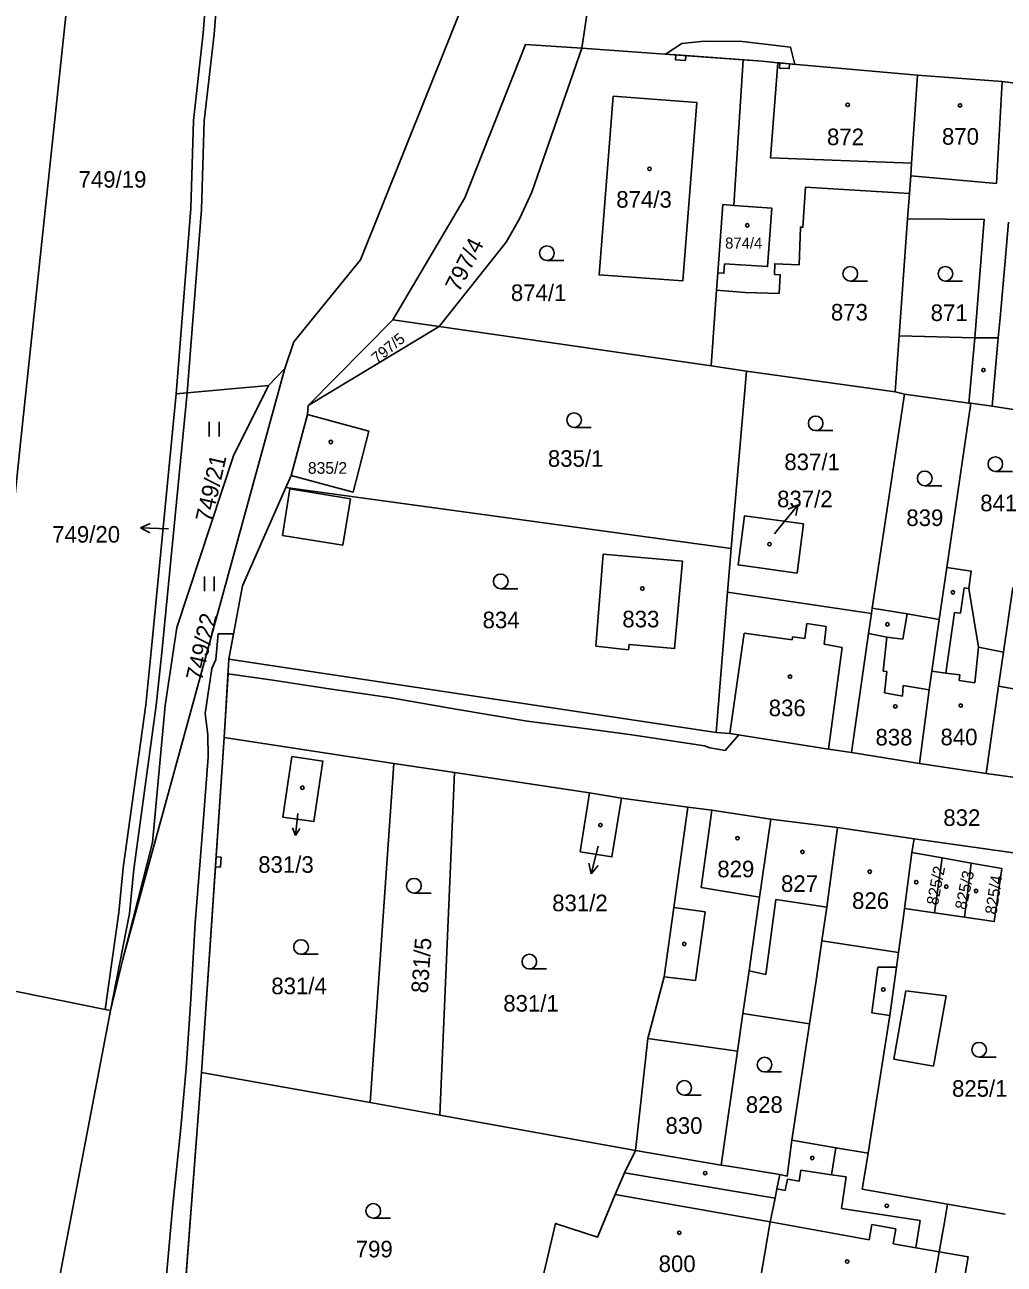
# Model space of a CAD drawing. Extents: x -756746 to -753363, y -1166406 to -1161727.
# Drawn here: x -755462.4 to -755362, y -1163256.2 to -1163129.3 of the extents above; entities that cross this region are included whole.
import ezdxf

# ---------------------------------------------------------------- set-up
doc = ezdxf.new("R2010")
doc.units = 0
for name, color, linetype in [('Hranice parcel', 7, 'Continuous'), ('Parcelní čísla', 7, 'Continuous'), ('Pop  PČ popisy', 7, 'Continuous'), ('Vnitřní kresba', 7, 'Continuous'), ('Věcná břemena k části', 7, 'Continuous'), ('Značky budov', 7, 'Continuous'), ('Značky kultur', 7, 'Continuous')]:
    doc.layers.add(name, color=color, linetype=linetype)

msp = doc.modelspace()

# ---------------------------------------------------------------- linework, layer by layer
at = {"layer": 'Hranice parcel'}
for p, q in [((-755404.1, -1163123.62), (-755405.3, -1163131.66)), ((-755405.3, -1163131.66), (-755388.77, -1163132.83)), ((-755388.77, -1163132.83), (-755389.74, -1163147.76)), ((-755371.73, -1163146.54), (-755371.92, -1163149.13)), ((-755371.92, -1163149.13), (-755372.77, -1163161.11)), ((-755391.35, -1163154.67), (-755391.49, -1163156.44)), ((-755391.49, -1163156.44), (-755392.04, -1163164.2)), ((-755424.67, -1163159.48), (-755433.34, -1163168.24)), ((-755419.93, -1163160.16), (-755433.34, -1163168.24)), ((-755424.67, -1163159.48), (-755419.93, -1163160.16)), ((-755392.04, -1163164.2), (-755419.93, -1163160.16)), ((-755372.77, -1163161.11), (-755373.18, -1163166.84)), ((-755388.44, -1163164.72), (-755392.04, -1163164.2)), ((-755452.29, -1163224.84), (-755435.75, -1163164.47)), ((-755437.4, -1163166.2), (-755435.75, -1163164.47)), ((-755389.99, -1163182.91), (-755388.44, -1163164.72)), ((-755388.44, -1163164.72), (-755373.18, -1163166.84)), ((-755446.87, -1163167.07), (-755445.75, -1163166.97)), ((-755437.4, -1163166.2), (-755445.75, -1163166.97)), ((-755373.18, -1163166.84), (-755372.24, -1163167.11)), ((-755433.34, -1163168.24), (-755433.42, -1163169.19)), ((-755372.24, -1163167.11), (-755375.54, -1163189.02)), ((-755367.9, -1163184.85), (-755365.45, -1163168.03)), ((-755363.24, -1163168.32), (-755365.45, -1163168.03)), ((-755433.42, -1163169.19), (-755435.09, -1163175.43)), ((-755358.57, -1163169.05), (-755363.24, -1163168.32)), ((-755435.09, -1163175.43), (-755435.62, -1163176.65)), ((-755389.99, -1163182.91), (-755435.62, -1163176.65)), ((-755390.36, -1163187.38), (-755389.99, -1163182.91)), ((-755368.68, -1163190.16), (-755367.9, -1163184.85)), ((-755362.1, -1163193.52), (-755361.15, -1163186.91)), ((-755391.54, -1163201.75), (-755390.36, -1163187.38)), ((-755375.62, -1163189.55), (-755390.36, -1163187.38)), ((-755375.54, -1163189.02), (-755375.62, -1163189.55)), ((-755441.46, -1163194.22), (-755441.94, -1163202.25)), ((-755391.54, -1163201.75), (-755441.46, -1163194.22)), ((-755441.94, -1163202.25), (-755444.26, -1163236.59)), ((-755424.58, -1163204.91), (-755441.94, -1163202.25)), ((-755370.7, -1163204.91), (-755377.68, -1163203.79)), ((-755426.99, -1163239.65), (-755424.58, -1163204.91)), ((-755424.58, -1163204.91), (-755418.35, -1163205.85)), ((-755363.88, -1163205.94), (-755370.7, -1163204.91)), ((-755419.85, -1163240.94), (-755418.35, -1163205.85)), ((-755418.35, -1163205.85), (-755404.5, -1163207.93)), ((-755357.21, -1163206.88), (-755363.88, -1163205.94)), ((-755401.22, -1163208.49), (-755404.5, -1163207.93)), ((-755401.22, -1163208.49), (-755394.45, -1163209.4)), ((-755379.09, -1163211.48), (-755385.93, -1163210.61)), ((-755371.25, -1163212.64), (-755379.09, -1163211.48)), ((-755371.25, -1163212.64), (-755371.49, -1163214.04)), ((-755356.45, -1163214.74), (-755371.25, -1163212.64)), ((-755371.49, -1163214.04), (-755372.23, -1163219.77)), ((-755371.49, -1163214.04), (-755368.39, -1163214.59)), ((-755369.16, -1163220.22), (-755368.39, -1163214.59)), ((-755368.39, -1163214.59), (-755365.39, -1163215.12)), ((-755366.09, -1163220.67), (-755365.39, -1163215.12)), ((-755372.23, -1163219.77), (-755372.34, -1163220.6)), ((-755369.16, -1163220.22), (-755372.23, -1163219.77)), ((-755366.09, -1163220.67), (-755369.16, -1163220.22)), ((-755492.04, -1163222.45), (-755454.14, -1163230.12)), ((-755453.61, -1163230.23), (-755452.29, -1163224.84)), ((-755396.87, -1163226.77), (-755398.55, -1163233.08)), ((-755454.14, -1163230.12), (-755453.61, -1163230.23)), ((-755388.79, -1163230.53), (-755389.35, -1163234.4)), ((-755388.79, -1163230.53), (-755381.97, -1163231.59)), ((-755381.97, -1163231.59), (-755383.78, -1163243.52)), ((-755398.55, -1163233.08), (-755399.8, -1163244.57)), ((-755398.55, -1163233.08), (-755389.35, -1163234.4)), ((-755389.35, -1163234.4), (-755391.01, -1163246.06)), ((-755444.26, -1163236.59), (-755446.18, -1163261.65)), ((-755426.99, -1163239.65), (-755444.26, -1163236.59)), ((-755419.85, -1163240.94), (-755426.99, -1163239.65)), ((-755399.8, -1163244.57), (-755419.85, -1163240.94)), ((-755391.01, -1163246.06), (-755399.8, -1163244.57)), ((-755361.91, -1163251.08), (-755367.82, -1163250.06)), ((-755370.22, -1163263.83), (-755368.67, -1163254.95))]:
    msp.add_line(p, q, dxfattribs=at)
for points in [[(-755445.75, -1163166.97), (-755444.27, -1163148.17), (-755444, -1163139.1), (-755442.99, -1163130.23), (-755438.31, -1163071.32), (-755437.95, -1163070.43), (-755434.79, -1163070.77), (-755433.48, -1163069.48), (-755433.25, -1163066.61), (-755434.32, -1163065.2), (-755437.4, -1163065.03), (-755437.74, -1163064.59), (-755437.71, -1163064.39), (-755435.55, -1163036.24)], [(-755436.66, -1163036.35), (-755438.8, -1163064.25), (-755438.91, -1163064.89), (-755437.95, -1163066.1), (-755434.89, -1163066.27), (-755434.38, -1163066.94), (-755434.54, -1163068.98), (-755435.19, -1163069.62), (-755438.29, -1163069.29), (-755439.26, -1163070.07), (-755439.41, -1163071.23), (-755444.09, -1163130.1), (-755445.1, -1163139.07), (-755445.37, -1163148.09), (-755446.87, -1163167.07)], [(-755427.97, -1163153.34), (-755414.46, -1163119.59), (-755392.7, -1163075.57), (-755391.86, -1163061.92)], [(-755465.84, -1163200.88), (-755462.81, -1163172.09), (-755452.58, -1163075.55), (-755471.57, -1163073.54), (-755481.79, -1163170.08), (-755484.84, -1163198.83)], [(-755405.3, -1163131.66), (-755411.09, -1163131.26), (-755417.29, -1163146.98), (-755424.67, -1163159.48)], [(-755405.3, -1163131.66), (-755410.41, -1163146.41), (-755411.67, -1163149.08), (-755413.04, -1163151.53), (-755419.93, -1163160.16)], [(-755370.89, -1163134.43), (-755385.23, -1163133.15), (-755386.81, -1163132.97), (-755388.77, -1163132.83)], [(-755370.89, -1163134.43), (-755371.51, -1163143.43), (-755371.6, -1163144.73), (-755371.73, -1163146.54)], [(-755360.61, -1163135.26), (-755362.22, -1163135.08), (-755370.89, -1163134.43)], [(-755402.08, -1163136.58), (-755393.52, -1163137.23), (-755394.96, -1163155.49), (-755403.53, -1163154.87), (-755402.08, -1163136.58)], [(-755391.49, -1163156.44), (-755388.58, -1163156.69), (-755385.08, -1163156.78), (-755384.97, -1163154.86), (-755385.55, -1163154.82), (-755385.54, -1163153.74), (-755383.02, -1163153.83), (-755382.9, -1163149.98), (-755382.64, -1163150), (-755382.38, -1163145.89), (-755371.73, -1163146.54)], [(-755391.35, -1163154.67), (-755390.84, -1163147.67), (-755389.74, -1163147.76)], [(-755389.74, -1163147.76), (-755385.84, -1163148.04), (-755386.27, -1163154.03), (-755390.68, -1163153.75), (-755390.74, -1163154.71), (-755391.35, -1163154.67)], [(-755371.92, -1163149.13), (-755364.07, -1163149.19), (-755365.04, -1163161.31), (-755372.77, -1163161.11)], [(-755361.59, -1163149.48), (-755361.94, -1163153.46), (-755362.45, -1163159.28), (-755362.63, -1163161.33), (-755363.24, -1163168.32)], [(-755435.75, -1163164.47), (-755434.82, -1163161.72), (-755427.97, -1163153.34)], [(-755453.61, -1163230.23), (-755451.65, -1163220.29), (-755451.2, -1163215.76), (-755448.91, -1163199), (-755448.35, -1163193.54), (-755445.75, -1163166.97)], [(-755452.29, -1163224.84), (-755449.3, -1163213), (-755448, -1163199), (-755446.8, -1163191), (-755441, -1163173.4), (-755437.4, -1163166.2)], [(-755446.87, -1163167.07), (-755449.44, -1163193.46), (-755449.99, -1163198.93), (-755452.29, -1163215.61), (-755452.75, -1163220.18), (-755454.14, -1163230.12)], [(-755365.45, -1163168.03), (-755365.63, -1163168.01), (-755372.24, -1163167.11)], [(-755433.42, -1163169.19), (-755427.11, -1163170.88), (-755428.73, -1163177.13), (-755435.09, -1163175.43)], [(-755435.62, -1163176.65), (-755440.06, -1163186.74), (-755441.46, -1163194.22)], [(-755383.24, -1163185.42), (-755389.29, -1163184.58), (-755388.62, -1163179.54), (-755382.59, -1163180.36), (-755383.24, -1163185.42)], [(-755400.51, -1163193.29), (-755400.46, -1163192.73), (-755395.8, -1163193.15), (-755394.97, -1163184.21), (-755403.11, -1163183.47), (-755403.85, -1163192.89), (-755400.51, -1163193.29)], [(-755362.1, -1163193.52), (-755364.65, -1163193.02), (-755365.65, -1163186.99), (-755365.39, -1163185.21), (-755367.9, -1163184.85)], [(-755377.68, -1163203.79), (-755375.93, -1163191.62), (-755375.62, -1163189.55)], [(-755368.68, -1163190.16), (-755371.98, -1163189.59), (-755375.54, -1163189.02)], [(-755370.7, -1163204.91), (-755369.7, -1163197.37), (-755369.45, -1163195.48), (-755368.68, -1163190.16)], [(-755363.88, -1163205.94), (-755362.6, -1163197.01), (-755362.1, -1163193.52)], [(-755377.68, -1163203.79), (-755380.04, -1163203.47), (-755390.12, -1163201.86), (-755391.54, -1163201.75)], [(-755435, -1163204.22), (-755435.93, -1163210.42), (-755432.75, -1163210.87), (-755431.83, -1163204.67), (-755435, -1163204.22)], [(-755404.5, -1163207.93), (-755405.46, -1163213.96), (-755402.21, -1163214.5), (-755401.22, -1163208.49)], [(-755394.45, -1163209.4), (-755395.87, -1163219.67), (-755396.87, -1163226.77)], [(-755394.45, -1163209.4), (-755391.99, -1163209.69), (-755385.93, -1163210.61)], [(-755385.93, -1163210.61), (-755387.1, -1163218.61), (-755387.89, -1163224.19), (-755388.17, -1163226.16), (-755388.79, -1163230.53)], [(-755379.09, -1163211.48), (-755380.21, -1163219.63), (-755380.71, -1163223.09), (-755381.29, -1163227.14), (-755381.97, -1163231.59)], [(-755365.39, -1163215.12), (-755362.27, -1163215.67), (-755363.04, -1163221.11), (-755366.09, -1163220.67)], [(-755372.34, -1163220.6), (-755372.84, -1163224.27), (-755373.05, -1163225.78), (-755373.73, -1163230.72), (-755375.95, -1163244.84)], [(-755452.42, -1163361.7), (-755469.74, -1163314.65), (-755453.61, -1163230.23)], [(-755383.78, -1163243.52), (-755384.27, -1163247.19), (-755385.01, -1163247.01)], [(-755375.95, -1163244.84), (-755379.26, -1163244.28), (-755383.78, -1163243.52)], [(-755405.83, -1163258.89), (-755409.39, -1163258.02), (-755407.99, -1163252.04), (-755403.7, -1163253.45), (-755401.89, -1163249.07), (-755400.93, -1163246.86), (-755399.8, -1163244.57)], [(-755367.82, -1163250.06), (-755376.56, -1163248.51), (-755376.4, -1163247.54), (-755375.95, -1163244.84)], [(-755385.01, -1163247.01), (-755390.05, -1163246.22), (-755391.01, -1163246.06)], [(-755389.94, -1163275.43), (-755387.51, -1163260.69), (-755385.99, -1163251.88), (-755385.5, -1163249.45), (-755385.31, -1163248.49), (-755385.01, -1163247.01)], [(-755368.67, -1163254.95), (-755368.18, -1163252.12), (-755367.82, -1163250.06)], [(-755368.67, -1163254.95), (-755365.7, -1163255.46), (-755367.24, -1163264.35), (-755370.22, -1163263.83)]]:
    msp.add_lwpolyline(points, dxfattribs=at)
at = {"layer": 'Pop  PČ popisy'}
for p, q in [((-755385.03, -1163180.75), (-755383.14, -1163178.42)), ((-755383.14, -1163178.42), (-755384.16, -1163178.88)), ((-755383.14, -1163178.42), (-755383.38, -1163179.51)), ((-755450.52, -1163180.78), (-755449.54, -1163180.33)), ((-755447.64, -1163180.88), (-755450.52, -1163180.78)), ((-755450.52, -1163180.78), (-755449.58, -1163181.29)), ((-755385.56, -1163181.4), (-755385.03, -1163180.75)), ((-755434.41, -1163210.04), (-755434.65, -1163212.31)), ((-755434.65, -1163212.31), (-755434.95, -1163211.51)), ((-755434.65, -1163212.31), (-755434.19, -1163211.59)), ((-755403.64, -1163213.38), (-755404.34, -1163216.21)), ((-755404.34, -1163216.21), (-755404.58, -1163215.14)), ((-755404.34, -1163216.21), (-755403.64, -1163215.38))]:
    msp.add_line(p, q, dxfattribs=at)
at = {"layer": 'Vnitřní kresba'}
for p, q in [((-755385.23, -1163133.15), (-755385.98, -1163142.89)), ((-755362.22, -1163135.08), (-755362.8, -1163145.53)), ((-755385.98, -1163142.89), (-755371.51, -1163143.43)), ((-755362.8, -1163145.53), (-755371.6, -1163144.73)), ((-755365.04, -1163161.31), (-755365.63, -1163168.01)), ((-755365.04, -1163161.31), (-755362.63, -1163161.33)), ((-755435.98, -1163181.57), (-755435.22, -1163176.8)), ((-755435.22, -1163176.8), (-755429.02, -1163177.8)), ((-755429.02, -1163177.8), (-755429.78, -1163182.56)), ((-755429.78, -1163182.56), (-755435.98, -1163181.57)), ((-755366.11, -1163186.92), (-755366.49, -1163189.52)), ((-755365.65, -1163186.99), (-755366.11, -1163186.92)), ((-755371.98, -1163189.59), (-755372.4, -1163192.19)), ((-755367.1, -1163189.44), (-755368.01, -1163195.66)), ((-755366.49, -1163189.52), (-755367.1, -1163189.44)), ((-755382.46, -1163192.12), (-755382.25, -1163190.58)), ((-755382.25, -1163190.58), (-755380.26, -1163190.89)), ((-755380.26, -1163190.89), (-755380.47, -1163192.7)), ((-755390.12, -1163201.86), (-755388.66, -1163191.58)), ((-755388.66, -1163191.58), (-755383.76, -1163192.24)), ((-755383.76, -1163192.24), (-755383.72, -1163191.95)), ((-755383.72, -1163191.95), (-755382.46, -1163192.12)), ((-755374.04, -1163192), (-755375.93, -1163191.62)), ((-755374.04, -1163192), (-755374.42, -1163195.45)), ((-755372.4, -1163192.19), (-755374.04, -1163192)), ((-755380.47, -1163192.7), (-755378.64, -1163193.03)), ((-755378.64, -1163193.03), (-755380.04, -1163203.47)), ((-755365.02, -1163196.66), (-755364.65, -1163193.02)), ((-755374.42, -1163195.45), (-755374.05, -1163195.49)), ((-755374.05, -1163195.49), (-755374.3, -1163197.67)), ((-755368.01, -1163195.66), (-755369.45, -1163195.48)), ((-755368.01, -1163195.66), (-755366.56, -1163195.83)), ((-755366.56, -1163195.83), (-755366.64, -1163196.43)), ((-755372.46, -1163198.02), (-755372.36, -1163196.93)), ((-755372.36, -1163196.93), (-755369.7, -1163197.37)), ((-755366.64, -1163196.43), (-755365.02, -1163196.66)), ((-755362.6, -1163197.01), (-755360.08, -1163197.45)), ((-755374.3, -1163197.67), (-755372.46, -1163198.02)), ((-755391.99, -1163209.69), (-755393.06, -1163217.61)), ((-755393.06, -1163217.61), (-755387.1, -1163218.61)), ((-755385.41, -1163218.86), (-755386.45, -1163226.54)), ((-755380.21, -1163219.63), (-755385.41, -1163218.86)), ((-755395.87, -1163219.67), (-755392.68, -1163220.12)), ((-755392.68, -1163220.12), (-755393.66, -1163227.14)), ((-755380.71, -1163223.09), (-755372.84, -1163224.27)), ((-755386.45, -1163226.54), (-755388.17, -1163226.16)), ((-755375.6, -1163230.46), (-755374.96, -1163225.8)), ((-755374.96, -1163225.8), (-755373.05, -1163225.78)), ((-755393.66, -1163227.14), (-755396.87, -1163226.77)), ((-755373.32, -1163235.21), (-755372.09, -1163228.21)), ((-755372.09, -1163228.21), (-755367.98, -1163228.73)), ((-755367.98, -1163228.73), (-755369.26, -1163235.93)), ((-755373.73, -1163230.72), (-755375.6, -1163230.46)), ((-755369.26, -1163235.93), (-755373.32, -1163235.21)), ((-755379.71, -1163247.04), (-755379.26, -1163244.28)), ((-755400.93, -1163246.86), (-755385.5, -1163249.45)), ((-755382.85, -1163246.57), (-755383.02, -1163247.71)), ((-755379.71, -1163247.04), (-755382.85, -1163246.57)), ((-755384.23, -1163247.5), (-755384.46, -1163248.66)), ((-755383.02, -1163247.71), (-755384.23, -1163247.5)), ((-755378.21, -1163247.27), (-755379.71, -1163247.04)), ((-755378.7, -1163250.5), (-755378.21, -1163247.27)), ((-755401.89, -1163249.07), (-755385.99, -1163251.88)), ((-755384.46, -1163248.66), (-755385.31, -1163248.49)), ((-755370.63, -1163251.74), (-755378.7, -1163250.5)), ((-755385.99, -1163251.88), (-755375.87, -1163253.7)), ((-755371.09, -1163254.52), (-755370.63, -1163251.74)), ((-755375.87, -1163253.7), (-755375.59, -1163252.15)), ((-755375.59, -1163252.15), (-755373.12, -1163252.59)), ((-755373.12, -1163252.59), (-755373.39, -1163254.14)), ((-755373.39, -1163254.14), (-755371.09, -1163254.52)), ((-755371.09, -1163254.52), (-755368.67, -1163254.95))]:
    msp.add_line(p, q, dxfattribs=at)
at = {"layer": 'Věcná břemena k části'}
for points in [[(-755396.74, -1163132.27), (-755395.66, -1163132.34), (-755394.66, -1163132.41), (-755386.81, -1163132.97), (-755385.23, -1163133.15), (-755385.02, -1163133.17), (-755384.02, -1163133.26), (-755383.47, -1163133.31), (-755383.91, -1163131.56), (-755388.87, -1163130.98), (-755392.78, -1163130.95), (-755395.05, -1163131.18)], [(-755395.66, -1163132.34), (-755395.69, -1163132.85), (-755394.69, -1163132.91), (-755394.66, -1163132.41)], [(-755384.02, -1163133.26), (-755385.02, -1163133.17), (-755385.05, -1163133.7), (-755384.05, -1163133.75)], [(-755442.27, -1163214.53), (-755442.77, -1163214.5), (-755442.84, -1163215.5), (-755442.34, -1163215.53)]]:
    msp.add_lwpolyline(points, close=True, dxfattribs=at)
msp.add_lwpolyline([(-755446.22, -1163262.1), (-755444.26, -1163236.59), (-755442.84, -1163215.5), (-755442.77, -1163214.5), (-755441.94, -1163202.25), (-755441.55, -1163195.75), (-755436.96, -1163196.4), (-755431.19, -1163197.27), (-755425.04, -1163198.18), (-755418.21, -1163199.36), (-755410.9, -1163200.6), (-755404.48, -1163201.4), (-755400.17, -1163202), (-755392.73, -1163203.11), (-755392.18, -1163203.31), (-755390.62, -1163203.58), (-755389.23, -1163202), (-755390.12, -1163201.86), (-755391.54, -1163201.75), (-755441.46, -1163194.22), (-755440.98, -1163191.63), (-755442.55, -1163191.63), (-755442.82, -1163194.27), (-755443.21, -1163195.2), (-755443.89, -1163199.79), (-755443.63, -1163201.98), (-755443.6, -1163204.29), (-755444.09, -1163210.99), (-755444.4, -1163214.9), (-755444.92, -1163221.24), (-755445.35, -1163229.06), (-755445.83, -1163236.13), (-755446.4, -1163242.23), (-755447.24, -1163250.48), (-755447.93, -1163258.11)], dxfattribs=at)
at = {"layer": 'Značky budov'}
for centre in [(-755378.06, -1163137.46), (-755366.55, -1163137.52), (-755398.37, -1163144.01), (-755388.35, -1163149.8), (-755364.15, -1163164.63), (-755431.02, -1163171.99), (-755386.07, -1163182.46), (-755399.1, -1163187), (-755367.28, -1163187.39), (-755373.99, -1163190.67), (-755383.97, -1163196.02), (-755373.18, -1163199.08), (-755366.47, -1163198.99), (-755433.94, -1163207.41), (-755403.4, -1163211.23), (-755389.35, -1163212.58), (-755382.7, -1163213.98), (-755375.8, -1163216), (-755371.03, -1163217.08), (-755367.96, -1163217.54), (-755364.9, -1163217.98), (-755394.81, -1163223.41), (-755374.41, -1163228.07), (-755381.69, -1163245.33), (-755392.66, -1163246.88), (-755374.05, -1163250.22), (-755395.32, -1163252.99), (-755378.11, -1163255.94)]:
    msp.add_circle(centre, 0.175, dxfattribs=at)
at = {"layer": 'Značky kultur'}
for p, q in [((-755408.88, -1163153.4), (-755407.13, -1163153.4)), ((-755377.79, -1163155.51), (-755376.04, -1163155.51)), ((-755368.04, -1163155.51), (-755366.29, -1163155.51)), ((-755443.47, -1163171.44), (-755443.47, -1163169.94)), ((-755442.47, -1163171.44), (-755442.47, -1163169.94)), ((-755406.09, -1163170.5), (-755404.34, -1163170.5)), ((-755381.34, -1163170.83), (-755379.59, -1163170.83)), ((-755362.93, -1163175.01), (-755361.18, -1163175.01)), ((-755370.17, -1163176.47), (-755368.42, -1163176.47)), ((-755443.96, -1163187.28), (-755443.96, -1163185.78)), ((-755442.96, -1163187.28), (-755442.96, -1163185.78)), ((-755413.61, -1163187.02), (-755411.86, -1163187.02)), ((-755422.5, -1163218.19), (-755420.75, -1163218.19)), ((-755434.07, -1163224.47), (-755432.32, -1163224.47)), ((-755410.68, -1163225.97), (-755408.93, -1163225.97)), ((-755364.59, -1163234.99), (-755362.84, -1163234.99)), ((-755386.58, -1163236.52), (-755384.83, -1163236.52)), ((-755394.81, -1163238.9), (-755393.06, -1163238.9)), ((-755426.67, -1163251.5), (-755424.92, -1163251.5))]:
    msp.add_line(p, q, dxfattribs=at)
for centre in [(-755408.88, -1163152.65), (-755377.79, -1163154.76), (-755368.04, -1163154.76), (-755406.09, -1163169.75), (-755381.34, -1163170.08), (-755362.93, -1163174.26), (-755370.17, -1163175.72), (-755413.61, -1163186.27), (-755422.5, -1163217.44), (-755434.07, -1163223.72), (-755410.68, -1163225.22), (-755364.59, -1163234.24), (-755386.58, -1163235.77), (-755394.81, -1163238.15), (-755426.67, -1163250.75)]:
    msp.add_circle(centre, 0.75, dxfattribs=at)

# ---------------------------------------------------------------- texts
at = {"layer": 'Parcelní čísla'}
for s, height, p in [('872', 1.7, (-755380.18, -1163141.59)), ('870', 1.7, (-755368.4, -1163141.54)), ('749/19', 1.7, (-755456.87, -1163145.94)), ('874/3', 1.7, (-755401.77, -1163147.99)), ('874/4', 1.139, (-755390.62, -1163152.19)), ('874/1', 1.7, (-755412.57, -1163157.55)), ('873', 1.7, (-755379.78, -1163159.55)), ('871', 1.7, (-755369.56, -1163159.6)), ('835/1', 1.7, (-755408.78, -1163174.53)), ('837/1', 1.7, (-755384.55, -1163174.88)), ('835/2', 1.2, (-755433.37, -1163175.25)), ('837/2', 1.7, (-755385.29, -1163178.68)), ('841', 1.7, (-755364.48, -1163179.09)), ('839', 1.7, (-755372.05, -1163180.6)), ('749/20', 1.7, (-755459.57, -1163182.3)), ('834', 1.7, (-755415.47, -1163191.07)), ('833', 1.7, (-755401.15, -1163190.98)), ('836', 1.7, (-755386.15, -1163200.08)), ('838', 1.7, (-755375.21, -1163203.08)), ('840', 1.7, (-755368.55, -1163203.06)), ('832', 1.7, (-755368.26, -1163211.32)), ('831/3', 1.7, (-755438.46, -1163216.12)), ('829', 1.7, (-755391.42, -1163216.58)), ('827', 1.7, (-755384.89, -1163218.08)), ('831/2', 1.7, (-755408.34, -1163220.06)), ('826', 1.7, (-755377.61, -1163219.82)), ('831/4', 1.7, (-755437.12, -1163228.56)), ('831/1', 1.7, (-755413.35, -1163230.34)), ('825/1', 1.7, (-755367.37, -1163239.06)), ('828', 1.7, (-755388.5, -1163240.71)), ('830', 1.7, (-755396.73, -1163242.86)), ('799', 1.7, (-755428.47, -1163255.51)), ('800', 1.7, (-755397.43, -1163257.01))]:
    msp.add_text(s, height=height, dxfattribs=at).set_placement(p)
for s, height, rotation, p in [('797/4', 1.7, 63, (-755417.88, -1163156.75)), ('797/5', 1.139, 39, (-755426.28, -1163164.02)), ('749/21', 1.7, 77, (-755443.26, -1163180.3)), ('749/22', 1.7, 77, (-755444.24, -1163196.54)), ('825/2', 1.2, 79, (-755368.83, -1163219.51)), ('825/3', 1.2, 78, (-755365.92, -1163219.97)), ('825/4', 1.2, 81, (-755362.82, -1163220.45)), ('831/5', 1.7, 86, (-755421.09, -1163228.5))]:
    msp.add_text(s, height=height, rotation=rotation, dxfattribs=at).set_placement(p)

doc.saveas('drawing.dxf')
